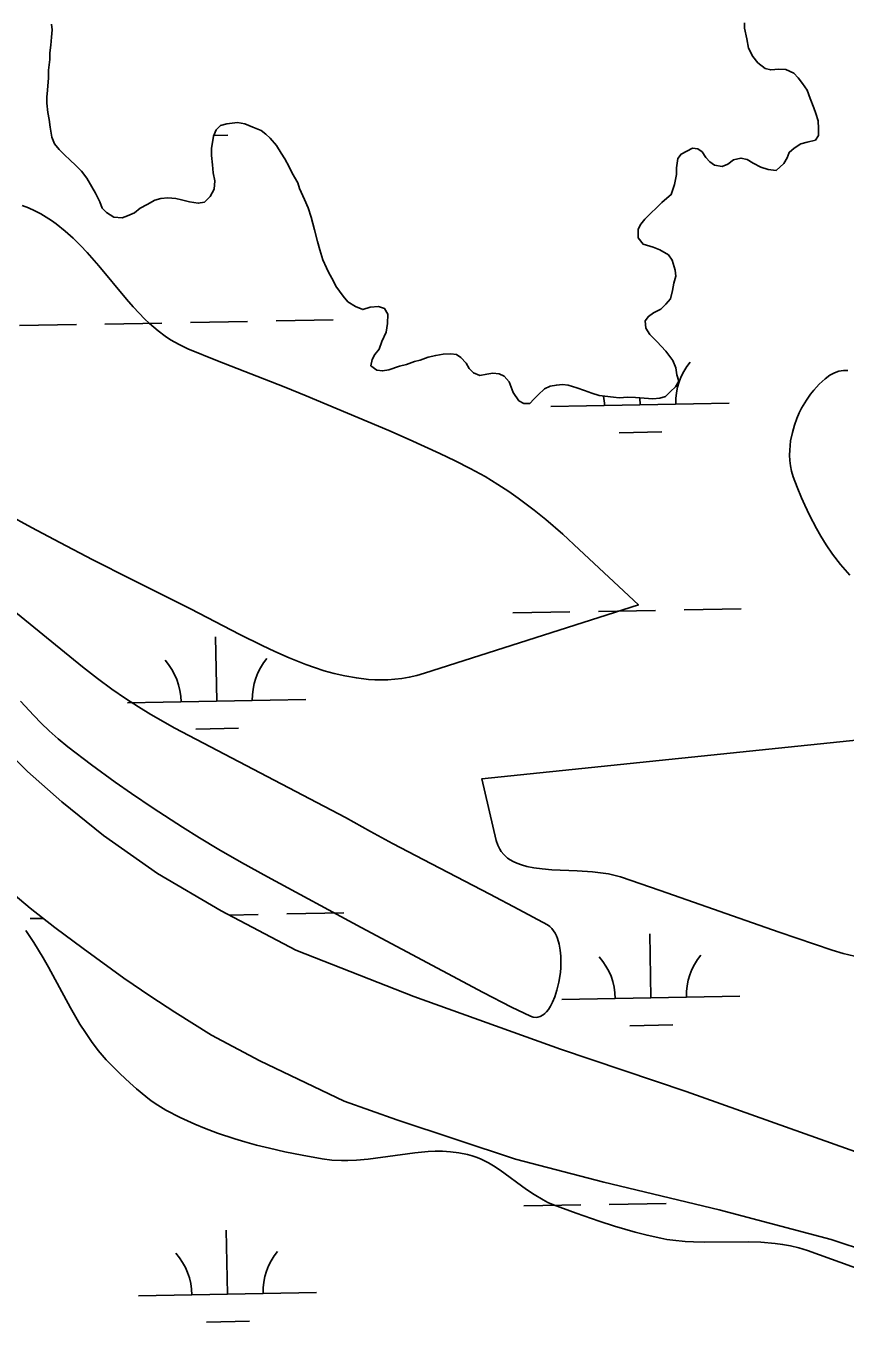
# Model space of a CAD drawing. Extents: x 3925854 to 3964121, y 224593 to 250589.
# Drawn here: x 3946138 to 3946598, y 232503 to 233230 of the extents above; entities that cross this region are included whole.
import ezdxf

# ---------------------------------------------------------------- set-up
doc = ezdxf.new("R2010")
doc.units = 0
for name, color, linetype in [('V-SITE-VEGE', 7, 'Continuous'), ('V-TOPO-SHOR', 7, 'Continuous'), ('V-WETL-SWMP', 7, 'Continuous')]:
    doc.layers.add(name, color=color, linetype=linetype)

msp = doc.modelspace()

# ---------------------------------------------------------------- linework, layer by layer
at = {"layer": 'V-SITE-VEGE'}
for points in [[(3946136.445, 233129.163), (3946139.984, 233127.757), (3946143.522, 233126.157), (3946146.826, 233124.445), (3946149.908, 233122.641), (3946152.8, 233120.765), (3946155.516, 233118.84), (3946160.556, 233114.827), (3946165.051, 233110.777), (3946169.094, 233106.765), (3946172.758, 233102.853), (3946179.387, 233095.24), (3946194.882, 233076.575), (3946198.663, 233072.291), (3946202.044, 233068.661), (3946205.075, 233065.604), (3946207.795, 233063.029), (3946212.733, 233058.794), (3946216.609, 233055.876), (3946219.628, 233053.85), (3946224.353, 233051.104), (3946229.342, 233048.741), (3946245.863, 233042.048), (3946283.337, 233027.495), (3946295.724, 233022.399), (3946341.99, 233002.925), (3946353.5, 232997.903), (3946370.656, 232990.059), (3946379.169, 232985.953), (3946387.636, 232981.693), (3946396.047, 232977.089), (3946403.203, 232972.735), (3946409.316, 232968.699), (3946414.559, 232965.014), (3946423.511, 232958.25), (3946430.052, 232952.949), (3946439.614, 232944.708), (3946448.91, 232936.199), (3946482.09, 232905.067), (3946362.103, 232866.759), (3946357.747, 232865.508), (3946353.518, 232864.554), (3946349.412, 232863.859)], [(3946600.689, 232921.838), (3946597.935, 232924.818), (3946595.444, 232927.749), (3946591.015, 232933.553), (3946587.396, 232938.888), (3946584.428, 232943.693), (3946581.985, 232947.967), (3946578.053, 232955.493), (3946575.39, 232961.094), (3946573.555, 232965.221), (3946571.073, 232971.224), (3946568.906, 232976.905), (3946567.948, 232980.034), (3946567.321, 232983.127), (3946566.971, 232986.143), (3946566.844, 232989.062), (3946566.903, 232991.857), (3946567.112, 232994.522), (3946567.44, 232997.047), (3946568.396, 233001.819), (3946569.595, 233006.001), (3946570.909, 233009.628), (3946572.263, 233012.757), (3946573.6, 233015.446), (3946576.277, 233020.005), (3946578.561, 233023.27), (3946580.424, 233025.613), (3946583.462, 233028.93), (3946586.777, 233031.978), (3946589.407, 233033.893), (3946592.006, 233035.252), (3946594.547, 233036.117), (3946597.034, 233036.553), (3946599.463, 233036.627)], [(3946349.412, 232863.859), (3946345.429, 232863.399), (3946341.566, 232863.139), (3946337.82, 232863.057), (3946334.185, 232863.132), (3946330.663, 232863.343), (3946323.826, 232864.117), (3946317.41, 232865.254), (3946311.389, 232866.649), (3946305.742, 232868.224), (3946300.446, 232869.911), (3946295.482, 232871.666), (3946286.18, 232875.345), (3946278.045, 232878.916), (3946270.937, 232882.259), (3946258.534, 232888.452), (3946230.831, 232902.87), (3946197.444, 232919.514), (3946175.965, 232930.45), (3946157.508, 232940.057), (3946141.575, 232948.513), (3946114.066, 232963.47)], [(3946076.059, 232947.107), (3946170.255, 232870.286), (3946178.605, 232863.745), (3946186.633, 232857.9), (3946194.321, 232852.651), (3946201.655, 232847.912), (3946208.63, 232843.615), (3946221.932, 232835.882), (3946317.693, 232785.786), (3946331.721, 232778.007), (3946344.122, 232771.341), (3946365.986, 232759.893), (3946398.791, 232742.902), (3946415.014, 232734.332), (3946431, 232725.609), (3946432.331, 232724.71), (3946433.489, 232723.623), (3946434.49, 232722.382), (3946435.348, 232721.018), (3946436.079, 232719.559), (3946436.694, 232718.025), (3946437.632, 232714.767), (3946438.219, 232711.429), (3946438.525, 232708.109), (3946438.604, 232704.881), (3946438.506, 232701.797), (3946438.267, 232698.887), (3946437.451, 232693.492), (3946436.376, 232688.975), (3946435.176, 232685.29), (3946433.943, 232682.349), (3946432.733, 232680.043), (3946431.578, 232678.264), (3946430.498, 232676.912), (3946429.505, 232675.9), (3946428.598, 232675.159), (3946426.939, 232674.206), (3946425.632, 232673.803), (3946424.623, 232673.688), (3946423.06, 232673.838), (3946421.444, 232674.397), (3946410.883, 232679.533), (3946394.966, 232687.729), (3946326.53, 232724.241), (3946274.007, 232752.497), (3946259.394, 232760.605), (3946246.74, 232767.923), (3946235.771, 232774.497), (3946226.258, 232780.387), (3946209.804, 232791.014), (3946197.637, 232799.261), (3946188.607, 232805.602), (3946175.234, 232815.377), (3946162.065, 232825.476), (3946156.544, 232830.022), (3946151.553, 232834.491), (3946147.02, 232838.839), (3946142.886, 232843.041), (3946135.388, 232851.186)], [(3946603.284, 232708.152), (3946596.96, 232709.663), (3946590.726, 232711.529), (3946561.007, 232721.62), (3946494.23, 232744.903), (3946471.956, 232752.497), (3946469.759, 232753.165), (3946465.233, 232754.189), (3946460.723, 232754.875), (3946456.313, 232755.336), (3946447.743, 232755.872), (3946433.57, 232756.569), (3946428.016, 232757.056), (3946423.38, 232757.689), (3946419.552, 232758.459), (3946416.408, 232759.327), (3946413.842, 232760.263), (3946411.753, 232761.228), (3946410.057, 232762.201), (3946408.681, 232763.151), (3946406.527, 232765.066), (3946405.144, 232766.725), (3946404.247, 232768.101), (3946403.139, 232770.397), (3946402.332, 232772.981), (3946394.136, 232807.552), (3946616.664, 232830.598)], [(3946138.372, 232722.408), (3946142.935, 232715.742), (3946148.124, 232707.216), (3946151.137, 232701.881), (3946163.415, 232679.181), (3946168.787, 232669.963), (3946171.82, 232665.189), (3946175.223, 232660.245), (3946179.088, 232655.172), (3946183.524, 232650.034), (3946191.313, 232642.174), (3946196.746, 232636.97), (3946200.475, 232633.615), (3946205.671, 232629.341), (3946208.788, 232627.025), (3946212.511, 232624.501), (3946217.007, 232621.808), (3946225.047, 232617.592), (3946233.153, 232613.838), (3946238.593, 232611.566), (3946245.884, 232608.808), (3946255.673, 232605.557), (3946261.301, 232603.894), (3946267.758, 232602.148), (3946275.174, 232600.325), (3946283.683, 232598.432), (3946293.459, 232596.468), (3946304.686, 232594.398), (3946310.047, 232593.685), (3946315.458, 232593.403), (3946319.091, 232593.417), (3946323.957, 232593.648), (3946330.48, 232594.257), (3946356.668, 232597.847), (3946364.092, 232598.51), (3946368.024, 232598.678), (3946372.194, 232598.676), (3946376.607, 232598.435), (3946381.273, 232597.857), (3946386.196, 232596.829), (3946388.711, 232596.11), (3946391.087, 232595.291), (3946393.403, 232594.345), (3946397.882, 232592.118), (3946400.778, 232590.429), (3946404.542, 232587.977), (3946419.222, 232577.279), (3946423.498, 232574.385), (3946428.543, 232571.403), (3946431.326, 232570.004), (3946434.379, 232568.702), (3946447.114, 232563.899), (3946459.967, 232559.387), (3946468.614, 232556.608), (3946480.242, 232553.262), (3946486.945, 232551.568), (3946494.658, 232549.856), (3946498.033, 232549.233), (3946501.433, 232548.74), (3946508.286, 232548.074), (3946512.887, 232547.83), (3946519.054, 232547.691), (3946543.788, 232547.833), (3946550.792, 232547.632), (3946558.713, 232547.013), (3946562.893, 232546.46), (3946567.309, 232545.668), (3946571.962, 232544.545), (3946576.859, 232543.003), (3946608.437, 232531.604)]]:
    msp.add_lwpolyline(points, dxfattribs=at)
at = {"layer": 'V-TOPO-SHOR'}
for points in [[(3946151.981, 233214.784), (3946152.386, 233218.976), (3946152.798, 233223.519), (3946153.201, 233227.711), (3946152.894, 233230.865)], [(3946541.598, 233231.658), (3946541.557, 233228.51), (3946542.878, 233222.544), (3946543.857, 233217.285), (3946546.245, 233212.703), (3946548.998, 233209.169), (3946553.153, 233205.966), (3946556.293, 233205.224), (3946560.845, 233205.515), (3946564.694, 233205.464), (3946569.212, 233203.303), (3946571.628, 233200.823), (3946574.035, 233197.642)], [(3946620.917, 232592.303), (3946575.65, 232608.472), (3946508.789, 232632.1), (3946438.258, 232655.951), (3946356.08, 232685.378), (3946289.952, 232711.445), (3946247.911, 232733.521), (3946212.329, 232754.459), (3946182, 232775.853), (3946158.635, 232794.705), (3946139.443, 232811.752), (3946116.13, 232834.628), (3946081.609, 232869.723), (3946057.169, 232899.785), (3946029.084, 232932.345), (3945997.482, 232963.202), (3945966.141, 232987.407), (3945928.366, 233014.498), (3945880.449, 233042.074), (3945817.454, 233080.169), (3945739.159, 233125.291), (3945656.025, 233174.848), (3945590.777, 233214.725)], [(3946385.477, 233040.606), (3946382.37, 233043.797), (3946379.946, 233045.576), (3946376.802, 233045.97), (3946372.599, 233045.675), (3946368.393, 233045.032), (3946364.18, 233044.036), (3946359.611, 233042.349), (3946356.453, 233041.689), (3946351.884, 233040.002), (3946348.021, 233039.002), (3946342.047, 233036.983), (3946338.539, 233036.33), (3946335.395, 233036.723), (3946331.93, 233039.217), (3946332.676, 233042.705), (3946334.113, 233045.484), (3946336.604, 233048.601), (3946338.058, 233052.779), (3946340.577, 233057.993), (3946341.341, 233062.882), (3946341.41, 233068.129), (3946339.702, 233071.301), (3946336.219, 233072.397), (3946331.666, 233072.106), (3946327.451, 233070.763), (3946323.275, 233072.567), (3946319.112, 233075.072), (3946316.355, 233078.258), (3946312.231, 233083.911), (3946310.875, 233087.077), (3946308.481, 233091.306), (3946307.119, 233094.124), (3946305.081, 233098.699), (3946303.406, 233104.319), (3946302.066, 233108.884), (3946300.405, 233115.555), (3946298.4, 233122.577), (3946296.719, 233127.849), (3946294.681, 233132.424), (3946291.968, 233138.756), (3946290.96, 233141.918), (3946287.882, 233147.208), (3946286.178, 233150.729), (3946283.79, 233155.308), (3946281.734, 233158.485), (3946278.989, 233162.72), (3946275.549, 233166.963), (3946273.126, 233169.095), (3946270.355, 233171.231), (3946265.831, 233173.04), (3946261.307, 233174.848), (3946257.121, 233175.606), (3946251.163, 233174.983), (3946247.653, 233173.982), (3946245.171, 233171.565), (3946243.725, 233168.086), (3946242.582, 233161.102), (3946242.533, 233157.256), (3946243.162, 233151.999), (3946243.453, 233147.448), (3946244.442, 233142.885), (3946244.03, 233138.343), (3946241.876, 233134.173), (3946238.687, 233131.066), (3946235.179, 233130.415), (3946230.29, 233131.179), (3946225.758, 233132.289), (3946222.618, 233133.028), (3946218.076, 233133.44), (3946214.224, 233133.141), (3946210.711, 233132.137), (3946206.48, 233129.745), (3946202.605, 233127.697), (3946199.421, 233124.941), (3946195.55, 233123.243), (3946192.388, 233122.235), (3946187.845, 233122.645), (3946183.68, 233125.149), (3946181.263, 233127.63), (3946179.911, 233131.148), (3946177.527, 233136.075), (3946175.475, 233139.602), (3946172.741, 233144.536), (3946169.645, 233148.427), (3946166.192, 233151.97), (3946163.427, 233154.456), (3946159.97, 233157.649), (3946157.209, 233160.486), (3946154.453, 233163.67), (3946153.103, 233167.539), (3946152.128, 233173.148), (3946151.485, 233177.355), (3946150.836, 233181.211), (3946150.205, 233186.469), (3946150.252, 233189.967), (3946150.654, 233193.811), (3946151.096, 233200.8), (3946151.151, 233204.999), (3946151.929, 233210.936), (3946151.981, 233214.784)], [(3946574.035, 233197.642), (3946576.783, 233193.757), (3946578.471, 233189.186), (3946580.5, 233183.911), (3946581.508, 233180.749), (3946582.851, 233176.534), (3946583.146, 233172.331), (3946583.095, 233168.483), (3946581.309, 233165.708), (3946576.746, 233164.719), (3946573.236, 233163.715), (3946569.355, 233161.317), (3946566.525, 233158.907), (3946565.433, 233155.773), (3946563.643, 233152.648), (3946559.393, 233148.855), (3946554.851, 233149.267), (3946550.671, 233150.721), (3946546.501, 233152.875), (3946543.032, 233155.019), (3946539.544, 233155.767), (3946535.331, 233154.772), (3946532.151, 233152.365), (3946528.985, 233151.007), (3946524.797, 233151.763), (3946522.022, 233153.549), (3946519.955, 233156.025), (3946517.899, 233159.201), (3946515.472, 233160.983), (3946512.328, 233161.374), (3946505.986, 233157.96), (3946504.206, 233155.536), (3946503.436, 233150.297), (3946503.385, 233146.449), (3946502.26, 233140.868), (3946500.438, 233135.293), (3946497.962, 233133.227), (3946495.129, 233130.814), (3946492.295, 233128.053), (3946488.75, 233124.603), (3946485.561, 233121.496), (3946483.425, 233118.725), (3946481.987, 233115.946), (3946481.924, 233111.049), (3946484.674, 233107.512), (3946490.249, 233105.689), (3946494.079, 233104.239), (3946498.939, 233101.376), (3946501.001, 233098.55), (3946502.674, 233092.93), (3946502.977, 233089.428), (3946501.877, 233085.594), (3946501.122, 233081.404), (3946500.014, 233076.872), (3946497.521, 233073.757), (3946494.687, 233070.994), (3946490.462, 233068.952), (3946487.636, 233066.89), (3946485.854, 233064.465), (3946486.149, 233060.263), (3946488.549, 233056.732), (3946492.346, 233052.832), (3946497.523, 233047.518), (3946501.304, 233042.22), (3946502.996, 233037.999), (3946503.645, 233034.14), (3946504.646, 233030.628), (3946502.856, 233027.505), (3946500.022, 233024.742), (3946497.185, 233021.981), (3946494.023, 233020.974), (3946490.171, 233020.675), (3946485.278, 233021.091), (3946480.386, 233021.504), (3946476.189, 233021.56), (3946471.286, 233021.275), (3946468.143, 233021.666), (3946460.106, 233022.473), (3946455.928, 233023.927), (3946451.748, 233025.383), (3946447.571, 233026.837), (3946442.69, 233028.302), (3946439.549, 233028.693), (3946436.044, 233028.39), (3946432.538, 233027.736), (3946429.37, 233026.378), (3946425.827, 233022.928), (3946423.347, 233020.511), (3946421.215, 233018.09), (3946417.717, 233018.137), (3946414.938, 233019.573), (3946411.849, 233024.163), (3946409.48, 233030.143), (3946406.721, 233033.327), (3946403.942, 233034.763), (3946400.448, 233035.158), (3946396.942, 233034.507), (3946393.086, 233033.858), (3946389.604, 233035.304), (3946387.189, 233037.784), (3946385.477, 233040.606)], [(3946128.967, 232745.047), (3946140.905, 232735.091), (3946154.756, 232724.237), (3946170.519, 232712.484), (3946193.387, 232695.737), (3946208.471, 232685.391), (3946221.998, 232676.639), (3946242.646, 232663.772), (3946269.745, 232649.417), (3946317.025, 232626.748), (3946346.625, 232616.385), (3946413.154, 232594.16), (3946462.664, 232581.26), (3946527.361, 232565.882), (3946590.113, 232549.131), (3946611.71, 232542.022)]]:
    msp.add_lwpolyline(points, dxfattribs=at)
at = {"layer": 'V-WETL-SWMP'}
for p, q in [((3946243.852, 233168.39), (3946251.715, 233168.533)), ((3946134.793, 233061.75), (3946166.788, 233062.332)), ((3946182.785, 233062.623), (3946214.78, 233063.204)), ((3946230.777, 233063.495), (3946262.772, 233064.077)), ((3946278.77, 233064.368), (3946310.764, 233064.95)), ((3946432.983, 233016.422), (3946532.966, 233018.24)), ((3946482.974, 233017.331), (3946482.902, 233021.291)), ((3946471.257, 233001.684), (3946495.253, 233002.12)), ((3946411.677, 232900.583), (3946443.672, 232901.165)), ((3946459.669, 232901.456), (3946491.664, 232902.038)), ((3946507.661, 232902.328), (3946539.656, 232902.91)), ((3946245.485, 232851.124), (3946244.83, 232887.118)), ((3946195.493, 232850.215), (3946295.477, 232852.033)), ((3946233.767, 232835.477), (3946257.763, 232835.913)), ((3946140.841, 232729.13), (3946148.34, 232729.266)), ((3946252.409, 232731.159), (3946268.82, 232731.457)), ((3946284.818, 232731.748), (3946316.812, 232732.33)), ((3946489.022, 232684.711), (3946488.368, 232720.705)), ((3946439.031, 232683.802), (3946539.014, 232685.62)), ((3946477.305, 232669.064), (3946501.301, 232669.5)), ((3946417.725, 232567.963), (3946449.72, 232568.545)), ((3946465.717, 232568.836), (3946497.712, 232569.418)), ((3946251.533, 232518.504), (3946250.878, 232554.498)), ((3946201.541, 232517.595), (3946301.525, 232519.413)), ((3946239.815, 232502.857), (3946263.811, 232503.293))]:
    msp.add_line(p, q, dxfattribs=at)
for points in [[(3946152.894, 233230.865), (3946153.202, 233227.712), (3946152.797, 233223.519), (3946152.387, 233218.977), (3946151.981, 233214.784), (3946151.93, 233210.936), (3946151.152, 233204.999)], [(3946569.212, 233203.303), (3946564.693, 233205.463), (3946560.845, 233205.514), (3946556.293, 233205.224), (3946553.154, 233205.965), (3946548.998, 233209.169), (3946546.246, 233212.704), (3946543.858, 233217.284), (3946542.878, 233222.545), (3946541.558, 233228.51), (3946541.599, 233231.658)], [(3946212.329, 232754.459), (3946182, 232775.853), (3946158.634, 232794.705), (3946139.442, 232811.753), (3946116.13, 232834.629), (3946081.609, 232869.723), (3946057.168, 232899.785), (3946029.085, 232932.345), (3945997.482, 232963.202), (3945966.141, 232987.408), (3945928.365, 233014.499), (3945880.449, 233042.074), (3945817.454, 233080.169), (3945739.159, 233125.29), (3945656.024, 233174.849), (3945590.778, 233214.724)], [(3946151.152, 233204.999), (3946151.096, 233200.801), (3946150.654, 233193.81), (3946150.253, 233189.966), (3946150.206, 233186.468), (3946150.836, 233181.212), (3946151.485, 233177.355), (3946152.129, 233173.148), (3946153.104, 233167.538), (3946154.452, 233163.671), (3946157.209, 233160.486), (3946159.97, 233157.65), (3946163.426, 233154.456), (3946166.192, 233151.97), (3946169.644, 233148.426), (3946172.741, 233144.536), (3946175.475, 233139.602), (3946177.527, 233136.076), (3946179.911, 233131.147), (3946181.263, 233127.63), (3946183.68, 233125.149), (3946187.845, 233122.645), (3946192.387, 233122.235), (3946195.55, 233123.242), (3946199.421, 233124.94), (3946202.606, 233127.697), (3946206.481, 233129.745), (3946210.711, 233132.138), (3946214.223, 233133.141), (3946218.076, 233133.439), (3946222.619, 233133.029), (3946225.757, 233132.288), (3946230.291, 233131.178), (3946235.179, 233130.414), (3946238.686, 233131.067), (3946241.876, 233134.173), (3946244.03, 233138.343), (3946244.441, 233142.886), (3946243.452, 233147.447), (3946243.162, 233151.999), (3946242.532, 233157.255), (3946242.583, 233161.103), (3946243.725, 233168.085), (3946245.171, 233171.565), (3946247.652, 233173.981), (3946251.164, 233174.984), (3946257.12, 233175.605), (3946261.308, 233174.849), (3946265.832, 233173.04), (3946270.356, 233171.231), (3946273.127, 233169.095), (3946275.548, 233166.964), (3946278.99, 233162.72), (3946281.733, 233158.485), (3946283.79, 233155.309), (3946286.178, 233150.729), (3946287.881, 233147.208), (3946290.959, 233141.919), (3946291.967, 233138.757), (3946294.682, 233132.424), (3946296.72, 233127.848), (3946298.4, 233122.578), (3946300.406, 233115.554), (3946302.067, 233108.885), (3946303.405, 233104.319), (3946305.08, 233098.699), (3946307.119, 233094.124), (3946308.481, 233091.307), (3946310.874, 233087.077), (3946312.231, 233083.91), (3946316.355, 233078.258), (3946319.111, 233075.072), (3946323.276, 233072.568), (3946327.451, 233070.763), (3946331.667, 233072.107), (3946336.219, 233072.397), (3946339.703, 233071.301), (3946341.41, 233068.129), (3946341.341, 233062.882), (3946340.576, 233057.994), (3946338.058, 233052.78), (3946336.603, 233048.601), (3946334.113, 233045.485), (3946332.676, 233042.705), (3946331.93, 233039.217), (3946335.396, 233036.722), (3946338.539, 233036.33), (3946342.047, 233036.983), (3946348.021, 233039.003), (3946351.883, 233040.002), (3946356.453, 233041.69), (3946359.611, 233042.348), (3946364.181, 233044.037), (3946368.393, 233045.031), (3946372.6, 233045.675), (3946376.802, 233045.969), (3946379.946, 233045.577), (3946382.371, 233043.796), (3946385.477, 233040.606), (3946387.189, 233037.784), (3946389.605, 233035.303)], [(3946389.605, 233035.303), (3946393.085, 233033.858), (3946396.942, 233034.506), (3946400.449, 233035.159), (3946403.943, 233034.763), (3946406.722, 233033.327), (3946409.479, 233030.142), (3946411.849, 233024.163), (3946414.937, 233019.573), (3946417.717, 233018.137), (3946421.214, 233018.091), (3946423.346, 233020.511), (3946425.827, 233022.928), (3946429.371, 233026.379), (3946432.538, 233027.737), (3946436.045, 233028.39), (3946439.548, 233028.693), (3946442.691, 233028.302), (3946447.57, 233026.838), (3946451.749, 233025.383), (3946455.928, 233023.928), (3946460.107, 233022.473), (3946468.143, 233021.667), (3946471.287, 233021.275), (3946476.189, 233021.56), (3946480.386, 233021.504), (3946485.279, 233021.09), (3946490.171, 233020.675), (3946494.024, 233020.974), (3946497.186, 233021.981), (3946500.021, 233024.743), (3946502.857, 233027.504), (3946504.647, 233030.629), (3946503.644, 233034.141), (3946502.996, 233037.998), (3946501.303, 233042.219), (3946497.524, 233047.517), (3946492.347, 233052.833), (3946488.55, 233056.732), (3946486.148, 233060.262), (3946485.854, 233064.465), (3946487.635, 233066.89), (3946490.462, 233068.952), (3946494.687, 233070.995), (3946497.522, 233073.756), (3946500.013, 233076.872), (3946501.122, 233081.405), (3946501.878, 233085.594), (3946502.978, 233089.428), (3946502.675, 233092.93), (3946501, 233098.55), (3946498.938, 233101.376), (3946494.078, 233104.24), (3946490.249, 233105.69), (3946484.675, 233107.513), (3946481.923, 233111.048), (3946481.988, 233115.945), (3946483.425, 233118.725), (3946485.561, 233121.496), (3946488.75, 233124.602), (3946492.295, 233128.054), (3946495.13, 233130.815), (3946497.961, 233133.227), (3946500.438, 233135.293), (3946502.261, 233140.867), (3946503.384, 233146.449), (3946503.435, 233150.297), (3946504.205, 233155.535), (3946505.986, 233157.96), (3946512.329, 233161.375), (3946515.472, 233160.983), (3946517.898, 233159.202), (3946519.955, 233156.026), (3946522.021, 233153.549), (3946524.796, 233151.763), (3946528.985, 233151.008), (3946532.151, 233152.365), (3946535.332, 233154.772), (3946539.544, 233155.766), (3946543.032, 233155.02), (3946546.502, 233152.875), (3946550.672, 233150.72), (3946554.851, 233149.266), (3946559.394, 233148.855), (3946563.643, 233152.648), (3946565.433, 233155.773), (3946566.524, 233158.907), (3946569.355, 233161.318), (3946573.236, 233163.716), (3946576.747, 233164.719), (3946581.309, 233165.708), (3946583.095, 233168.483), (3946583.146, 233172.331), (3946582.852, 233176.533), (3946581.508, 233180.749), (3946580.501, 233183.911), (3946578.471, 233189.186), (3946576.783, 233193.757), (3946574.035, 233197.642), (3946571.628, 233200.822), (3946569.212, 233203.303)], [(3947113.796, 232599.586), (3947030.302, 232582.501), (3946922.943, 232559.784), (3946877.693, 232550.937), (3946857.363, 232548.058), (3946840.563, 232547.581), (3946802.451, 232549.311), (3946763.856, 232554.196), (3946726.513, 232561.164), (3946695.469, 232568.223), (3946661.144, 232578.474), (3946620.918, 232592.302), (3946575.65, 232608.472), (3946508.79, 232632.099), (3946438.259, 232655.95), (3946356.081, 232685.379), (3946289.953, 232711.446), (3946247.912, 232733.52), (3946212.329, 232754.459)], [(3946128.967, 232745.047), (3946140.906, 232735.092), (3946154.756, 232724.238), (3946170.519, 232712.483), (3946193.388, 232695.737), (3946208.47, 232685.391), (3946221.998, 232676.64), (3946242.645, 232663.771), (3946269.744, 232649.417), (3946317.024, 232626.749), (3946346.625, 232616.385), (3946413.154, 232594.161), (3946462.664, 232581.259), (3946527.36, 232565.882), (3946590.113, 232549.131), (3946611.71, 232542.023)]]:
    msp.add_lwpolyline(points, dxfattribs=at)
for centre, start, end in [((3946538.2, 233018.81), 140.269876, 181.813534), ((3946427.732, 233016.801), 0.269879, 8.855886), ((3946190.242, 232850.594), 0.269879, 41.813537), ((3946300.71, 232852.603), 140.269876, 181.813534), ((3946433.78, 232684.181), 0.269879, 41.813537), ((3946544.248, 232686.19), 140.269876, 181.813534), ((3946196.29, 232517.974), 0.269879, 41.813537), ((3946306.758, 232519.983), 140.269876, 181.813534)]:
    msp.add_arc(centre, 35.246, start, end, dxfattribs=at)

doc.saveas('drawing.dxf')
